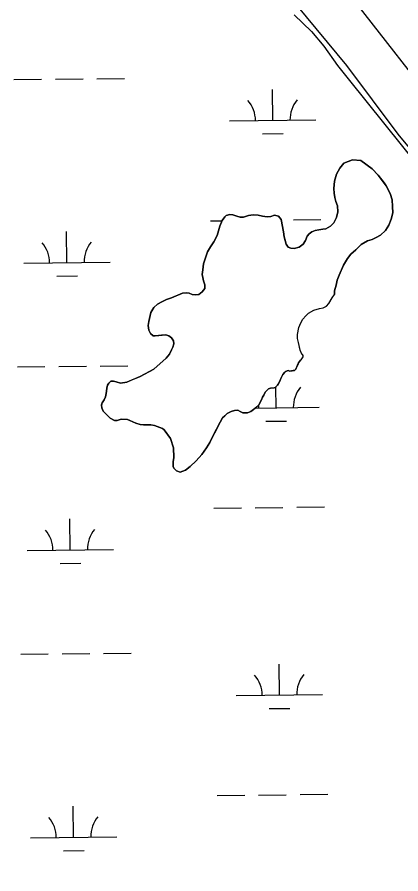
# Model space of a CAD drawing. Extents: x 3684037 to 3722149, y 433263 to 459021.
# Drawn here: x 3699239 to 3699684, y 448360 to 449351 of the extents above; entities that cross this region are included whole.
import ezdxf

# ---------------------------------------------------------------- set-up
doc = ezdxf.new("R2010")
doc.units = 0
for name, color, linetype in [('V-LEVE-TOET', 7, 'Continuous'), ('V-RIVR-EDGE', 7, 'Continuous'), ('V-TOPO-SHOR', 7, 'Continuous'), ('V-WETL-SWMP', 7, 'Continuous')]:
    doc.layers.add(name, color=color, linetype=linetype)

msp = doc.modelspace()

# ---------------------------------------------------------------- linework, layer by layer
at = {"layer": 'V-LEVE-TOET'}
for points in [[(3700444.66, 448464.24), (3700353.1, 448550.76), (3700250.72, 448650.55), (3700194.61, 448703.65), (3700096.66, 448799.51), (3699977.05, 448905.69), (3699868.27, 449007.44), (3699785.08, 449094.46), (3699734.38, 449151.49), (3699680.72, 449215.9), (3699621.14, 449295.55), (3699563.05, 449365.37)], [(3699632.41, 449366.89), (3699727.92, 449244.95), (3699773.21, 449190.87), (3699813.58, 449146.62), (3699871.17, 449085.17), (3699923.85, 449030.6), (3699998.66, 448958.34), (3700114.33, 448845.76), (3700233.45, 448733.18), (3700333.86, 448638.31), (3700433.78, 448546.88)]]:
    msp.add_lwpolyline(points, dxfattribs=at)
at = {"layer": 'V-RIVR-EDGE'}
msp.add_spline([(3696491.01, 456956.98), (3696499.46, 456945.34), (3696522.43, 456915.36), (3696551.06, 456881.73), (3696592.6, 456839.57), (3696607.93, 456824.57), (3696661.56, 456762.17), (3696696.26, 456732.56), (3696736.59, 456690.41), (3696782.99, 456647.43), (3696798.72, 456631.62), (3696862.88, 456574.85), (3696899.59, 456542.81), (3696931.08, 456518.47), (3696942.36, 456503.48), (3696952.45, 456494.97), (3696962.14, 456487.66), (3696987.16, 456470.62), (3697014.61, 456451.55), (3697061.04, 456420.29), (3697092.52, 456395.55), (3697134.08, 456360.67), (3697166.78, 456335.52), (3697185.73, 456316.47), (3697201.46, 456298.23), (3697211.53, 456284.46), (3697233.7, 456256.1), (3697255.88, 456230.97), (3697279.27, 456203.82), (3697316.37, 456164.91), (3697353.48, 456123.98), (3697376.87, 456099.66), (3697406.33, 456076.13), (3697430.14, 456057.88), (3697450.33, 456044.89), (3697520.13, 455982.44), (3697544.34, 455963.37), (3697581.9, 455942.25), (3697614.61, 455926), (3697632.78, 455913.82), (3697662.24, 455891.91), (3697710.26, 455848.12), (3697757.45, 455800.7), (3697792.14, 455767.05), (3697833.3, 455729.34), (3697868.4, 455696.9), (3697895.83, 455673.38), (3697933.75, 455633.66), (3697972.88, 455598.38), (3698039.46, 455539.58), (3698090.29, 455492.15), (3698135.88, 455447.55), (3698177.02, 455406.61), (3698217.74, 455359.2), (3698254.45, 455321.1), (3698281.47, 455292.72), (3698316.18, 455265.55), (3698357.36, 455240.78), (3698381.98, 455222.12), (3698407.8, 455194.96), (3698430.77, 455163.36), (3698450.93, 455141.88), (3698487.66, 455113.89), (3698517.53, 455091.17), (3698534.07, 455076.97), (3698556.24, 455049.42), (3698582.46, 455019.84), (3698614.72, 454987.01), (3698657.08, 454947.27), (3698691.37, 454913.62), (3698718, 454887.28), (3698807.16, 454806.58), (3698837.41, 454775.78), (3698881.4, 454739.68), (3698910.45, 454713.73), (3698949.18, 454677.64), (3698989.11, 454637.11), (3699039.14, 454591.7), (3699066.57, 454562.92), (3699088.77, 454545.47), (3699187.23, 454465.17), (3699228.39, 454429.88), (3699268.34, 454393.8), (3699300.6, 454360.56), (3699328.84, 454330.56), (3699382.5, 454285.14), (3699427.29, 454244.19), (3699474.49, 454199.59), (3699500.3, 454170.41), (3699532.57, 454139.2), (3699563.24, 454114.46), (3699588.66, 454093.77), (3699608.43, 454073.91), (3699636.65, 454041.49), (3699659.24, 454015.55), (3699675.77, 453998.53), (3699726.99, 453942.6), (3699768.93, 453898.01), (3699807.65, 453854.65), (3699829.44, 453837.61), (3699865.77, 453811.24), (3699885.13, 453793.8), (3699924.68, 453762.57), (3699939.63, 453754.85), (3699950.95, 453754.42), (3699975.6, 453746.67), (3700001.84, 453731.24), (3700023.64, 453714.2), (3700032.9, 453700.84), (3700036.11, 453688.7), (3700042.15, 453679.38), (3700052.63, 453667.23), (3700065.94, 453651.02), (3700072.38, 453638.47), (3700079.63, 453627.94), (3700095.35, 453607.27), (3700141.31, 453551.36), (3700161.45, 453521.38), (3700185.64, 453491.4), (3700219.92, 453452.9), (3700237.25, 453429.81), (3700255.39, 453407.52), (3700340.92, 453326.44), (3700393.37, 453280.61), (3700435.74, 453243.71), (3700480.94, 453207.61), (3700509.2, 453188.54), (3700535.04, 453172.3), (3700559.26, 453156.47), (3700600.44, 453130.89), (3700613.76, 453121.15), (3700623.46, 453116.28), (3700639.19, 453100.47), (3700647.65, 453090.74), (3700674.71, 453074.9), (3700691.25, 453060.71), (3700727.58, 453033.93), (3700758.25, 453008.78), (3700801.44, 452977.54), (3700837.37, 452952.38), (3700871.67, 452924.8), (3700903.95, 452898.44), (3700927.77, 452880.99), (3700958.44, 452857.86), (3701015.34, 452807.99), (3701048.43, 452780.41), (3701075.48, 452762.95), (3701104.95, 452743.47), (3701127.16, 452730.88), (3701156.63, 452713.42), (3701182.87, 452695.56), (3701204.67, 452682.16), (3701235.37, 452666.32), (3701255.56, 452654.14), (3701285.83, 452633.03), (3701312.86, 452607.09), (3701321.33, 452599.79), (3701332.23, 452591.67), (3701350.39, 452577.48), (3701370.57, 452560.44), (3701389.13, 452544.63), (3701408.91, 452532.04), (3701434.36, 452518.63), (3701456.18, 452512.11), (3701467.08, 452506.42), (3701486.05, 452491.01), (3701499.77, 452482.08), (3701518.75, 452468.28), (3701537.72, 452454.08), (3701554.26, 452439.49), (3701575.24, 452422.85), (3701592.2, 452410.28), (3701622.47, 452387.15), (3701647.09, 452368.49), (3701696.32, 452326.72), (3701727.79, 452300.36), (3701754.02, 452278.86), (3701780.66, 452258.17), (3701815.38, 452234.23), (3701863.81, 452194.89), (3701890.45, 452176.22), (3701916.7, 452162), (3701938.89, 452143.34), (3701962.31, 452129.94), (3701986.93, 452112.09), (3702011.95, 452090.6), (3702032.94, 452074.37), (3702051.1, 452058.55), (3702109.2, 452006.65), (3702158.04, 451973.37), (3702192.75, 451944.17), (3702212.11, 451923.9), (3702228.25, 451910.12), (3702239.56, 451906.04), (3702258.94, 451893.46), (3702276.69, 451876.03), (3702294.85, 451861.43), (3702325.52, 451839.11), (3702353.77, 451816.4), (3702388.48, 451789.62), (3702409.06, 451772.59), (3702442.56, 451743.39), (3702493.4, 451700.4), (3702516.8, 451677.7), (3702543.84, 451656.2), (3702589.05, 451624.55), (3702615.68, 451603.86), (3702648.37, 451577.9), (3702681.06, 451551.13), (3702714.15, 451522.34), (3702744.82, 451496.38), (3702761.76, 451479.36), (3702791.61, 451448.55), (3702806.52, 451427.89), (3702821.83, 451408.04), (3702843.21, 451386.55), (3702872.26, 451361.01), (3702910.6, 451327.75), (3702933.18, 451303.03), (3702957.78, 451275.47), (3702989.23, 451239), (3703050.15, 451184.26), (3703086.05, 451144.95), (3703114.68, 451113.34), (3703144.52, 451080.11), (3703160.65, 451061.87), (3703178, 451046.86), (3703202.6, 451019.71), (3703240.51, 450979.58), (3703264.72, 450956.48), (3703289.72, 450930.13), (3703316.74, 450902.16), (3703339.74, 450878.65), (3703374.42, 450840.15), (3703418.36, 450788.28), (3703459.08, 450738.85), (3703496.19, 450699.53), (3703592.58, 450595.78), (3703613.16, 450579.55), (3703630.9, 450558.88), (3703650.24, 450530.53), (3703671.59, 450496.51), (3703693.35, 450468.15), (3703725.21, 450432.89), (3703758.29, 450400.86), (3703788.55, 450373.7), (3703807.1, 450353.03), (3703820.41, 450338.03), (3703842.98, 450309.27), (3703868.37, 450275.64), (3703879.24, 450255.8), (3703887.68, 450233.54), (3703893.72, 450223.82), (3703916.29, 450193.44), (3703936.04, 450167.51), (3703950.95, 450147.66), (3704020.69, 450060.95), (3704036.82, 450041.5), (3704044.07, 450029.75), (3704061.81, 450007.88), (3704081.17, 449986.4), (3704102.92, 449954.4), (3704113.39, 449937.79), (3704138.38, 449903.36), (3704157.73, 449880.26), (3704175.46, 449851.91), (3704189.15, 449830.04), (3704204.88, 449813.42), (3704221.81, 449792.76), (3704273.77, 449711.76), (3704281.41, 449690.71), (3704297.12, 449666.01), (3704324.1, 449622.27), (3704340.63, 449601.6), (3704382.92, 449535.99), (3704402.67, 449506.83), (3704415.95, 449482.53), (3704431.66, 449459.44), (3704449.4, 449437.16), (3704471.98, 449410.42), (3704491.34, 449390.55), (3704521.18, 449354.9), (3704545.76, 449323.7), (3704553.81, 449308.31), (3704563.07, 449292.11), (3704576.77, 449271.05), (3704594.9, 449242.3), (3704618.66, 449204.23), (3704654.93, 449156.02), (3704685.15, 449111.87), (3704709.72, 449071.77), (3704733.89, 449034.11), (3704765.72, 448985.91), (3704789.88, 448945.01), (3704815.26, 448906.53), (3704829.35, 448881.42), (3704849.89, 448850.24), (3704868.83, 448820.67), (3704884.95, 448801.63), (3704901.08, 448780.96), (3704913.97, 448762.33), (3704925.64, 448740.06), (3704932.48, 448726.7), (3704949.8, 448698.35), (3704967.55, 448682.54), (3704988.15, 448670.76), (3705014.8, 448656.95), (3705046.3, 448639.88), (3705064.06, 448624.47), (3705092.28, 448592.05), (3705105.17, 448573.42), (3705120.49, 448553.97), (3705145.89, 448522.77), (3705180.17, 448483.87), (3705197.5, 448460.37), (3705228.52, 448416.22), (3705268.84, 448365.58), (3705295.84, 448328.31), (3705331.7, 448279.29), (3705359.5, 448238.78), (3705380.04, 448203.15), (3705402.15, 448152.55), (3705422.25, 448101.95), (3705439.55, 448066.32), (3705459.26, 448025.43)], degree=3, dxfattribs=at)
at = {"layer": 'V-TOPO-SHOR'}
for points in [[(3699350.85, 448930.22), (3699353.97, 448929.19), (3699358.64, 448927.89), (3699366.17, 448928.93), (3699371.1, 448931.01), (3699381.48, 448935.43), (3699397.57, 448943.75), (3699411.59, 448956.48), (3699415.48, 448961.42), (3699418.07, 448966.35), (3699419.37, 448969.47), (3699420.66, 448973.36), (3699420.14, 448976.74), (3699417.8, 448980.37), (3699414.69, 448982.7), (3699411.31, 448983.48), (3699406.38, 448983.22), (3699399.11, 448982.7), (3699396.77, 448982.69), (3699393.65, 448985.03), (3699391.58, 448989.18), (3699391.05, 448994.37), (3699391.83, 448999.3), (3699394.16, 449009.69), (3699397.27, 449015.4), (3699401.68, 449019.3), (3699406.61, 449021.9), (3699412.32, 449024.5), (3699417.77, 449026.58), (3699430.75, 449031.78), (3699434.9, 449032.3), (3699438.28, 449031.79), (3699441.91, 449030.23), (3699445.29, 449029.97), (3699449.7, 449030.49), (3699453.59, 449033.61), (3699456.45, 449037.25), (3699456.7, 449041.4), (3699455.14, 449046.07), (3699454.1, 449049.97), (3699453.58, 449053.6), (3699454.1, 449059.05), (3699455.13, 449065.81), (3699456.43, 449070.48), (3699459.79, 449079.83), (3699463.17, 449085.54), (3699467.06, 449091.52), (3699470.95, 449098.53), (3699474.06, 449109.43), (3699476.65, 449115.92), (3699479.76, 449120.34), (3699481.31, 449121.9), (3699485.47, 449122.94), (3699489.1, 449122.42), (3699493.78, 449120.87), (3699497.67, 449120.09), (3699501.56, 449120.09), (3699507.28, 449121.66), (3699512.47, 449122.7), (3699518.44, 449122.18), (3699523.37, 449120.89), (3699528.82, 449120.11), (3699533.24, 449120.63), (3699537.39, 449122.19), (3699541.8, 449120.9), (3699544.92, 449117.27), (3699546.49, 449109.22), (3699547.79, 449102.99), (3699548.57, 449097.28), (3699549.61, 449093.12), (3699550.65, 449088.45), (3699553.25, 449085.34), (3699556.11, 449084.04), (3699560, 449083.53), (3699565.97, 449085.09), (3699570.64, 449088.47), (3699573.23, 449092.88), (3699575.31, 449097.82), (3699577.38, 449100.67), (3699580.5, 449102.75), (3699584.39, 449104.57), (3699588.8, 449105.09), (3699593.22, 449105.87), (3699596.85, 449106.39), (3699602.3, 449109.51), (3699606.19, 449113.41), (3699609.3, 449119.38), (3699610.86, 449125.88), (3699610.33, 449132.89), (3699608.51, 449138.08), (3699607.21, 449142.49), (3699606.43, 449147.68), (3699606.17, 449153.13), (3699606.43, 449157.29), (3699606.68, 449161.44), (3699609.01, 449169.75), (3699612.9, 449176.76), (3699617.83, 449182.48), (3699627.7, 449186.12), (3699637.3, 449185.34), (3699650.55, 449176.01)], [(3699650.55, 449176.01), (3699657.3, 449168.48), (3699664.32, 449159.66), (3699666.92, 449156.29), (3699671.33, 449147.46), (3699673.68, 449139.93), (3699674.2, 449132.41), (3699674.46, 449124.88), (3699672.39, 449117.61), (3699669.8, 449110.6), (3699665.91, 449104.36), (3699660.2, 449099.17), (3699655.27, 449096.31), (3699650.34, 449094.23), (3699645.15, 449092.67), (3699637.62, 449088.25), (3699631.4, 449082.02), (3699625.95, 449077.08), (3699622.06, 449071.88), (3699617.39, 449064.35), (3699612.46, 449052.67), (3699610.13, 449046.95), (3699608.83, 449041.24), (3699606.76, 449034.75), (3699606.77, 449030.41)], [(3699568.22, 448954.65), (3699570.55, 448958.29), (3699570.55, 448959.58), (3699569.77, 448960.88), (3699568.99, 448961.4), (3699567.17, 448965.81), (3699566.65, 448967.89), (3699565.09, 448974.64), (3699563.79, 448979.57), (3699563.79, 448983.98), (3699565.6, 448992.03), (3699567.93, 448997.74), (3699570.26, 449001.9), (3699573.64, 449005.79), (3699576.75, 449008.65), (3699582.98, 449012.29), (3699589.47, 449014.11), (3699593.88, 449014.89), (3699597.51, 449016.71), (3699600.37, 449019.83), (3699604, 449026.58), (3699606.77, 449030.41)], [(3699568.22, 448954.65), (3699567.61, 448954.24), (3699565.28, 448951.39), (3699564.24, 448949.05), (3699562.95, 448946.19), (3699561.91, 448943.86), (3699560.61, 448942.56), (3699559.06, 448942.3), (3699554.9, 448941.78), (3699553.08, 448942.29), (3699550.23, 448941.25), (3699549.19, 448940.47), (3699547.12, 448937.88), (3699545.3, 448934.76), (3699544.52, 448932.94), (3699542.97, 448929.31), (3699541.67, 448926.71), (3699540.89, 448925.41), (3699539.33, 448923.85), (3699538.82, 448923.07), (3699536.74, 448922.29), (3699532.85, 448921.77), (3699530.51, 448921.25), (3699529.21, 448919.95), (3699526.62, 448917.35), (3699525.06, 448913.98), (3699523.51, 448911.38), (3699522.21, 448908.26), (3699520.92, 448905.93), (3699519.1, 448902.55), (3699517.02, 448900.21), (3699513.13, 448897.1), (3699510.02, 448894.76), (3699506.12, 448893.46), (3699500.67, 448893.45), (3699497.56, 448894.75), (3699494.96, 448896.56), (3699491.06, 448896.04), (3699486.91, 448895), (3699482.5, 448892.66), (3699479.91, 448890.07), (3699477.05, 448887.47), (3699474.2, 448882.53), (3699471.61, 448877.34), (3699469.27, 448872.66), (3699466.42, 448866.95), (3699462.27, 448859.16), (3699458.64, 448852.67), (3699452.94, 448845.14), (3699446.45, 448837.86), (3699439.7, 448831.37), (3699434.26, 448826.95), (3699428.03, 448824.87), (3699423.87, 448826.16), (3699420.49, 448829.28), (3699419.71, 448831.36), (3699419.97, 448836.55), (3699420.48, 448841.74), (3699420.22, 448852.9), (3699416.84, 448863.54), (3699409.56, 448873.67), (3699407.48, 448875.22), (3699398.14, 448878.85), (3699393.98, 448879.36), (3699385.41, 448879.62), (3699381.52, 448879.88), (3699376.59, 448881.43), (3699369.58, 448884.54), (3699366.98, 448885.58), (3699359.71, 448886.1), (3699355.04, 448884.53), (3699351.92, 448884.53), (3699346.99, 448887.12), (3699338.93, 448895.43), (3699337.11, 448899.06), (3699336.85, 448902.44), (3699337.63, 448905.03), (3699339.71, 448908.41), (3699341.52, 448912.04), (3699342.3, 448915.68), (3699342.56, 448918.28), (3699343.07, 448921.91), (3699343.85, 448925.29), (3699345.4, 448927.62), (3699347.48, 448929.96), (3699350.85, 448930.22)]]:
    msp.add_lwpolyline(points, dxfattribs=at)
at = {"layer": 'V-WETL-SWMP'}
for p, q in [((3699235.39, 449279.11), (3699267.39, 449279.49)), ((3699283.39, 449279.67), (3699315.38, 449280.04)), ((3699331.38, 449280.23), (3699363.38, 449280.6)), ((3699535.28, 449231.86), (3699534.86, 449267.85)), ((3699485.28, 449231.28), (3699585.27, 449232.44)), ((3699523.46, 449216.29), (3699547.45, 449216.57)), ((3699463.22, 449115.58), (3699476.57, 449115.73)), ((3699559.21, 449116.7), (3699591.21, 449117.07)), ((3699296.7, 449067.21), (3699296.28, 449103.21)), ((3699246.71, 449066.63), (3699346.7, 449067.79)), ((3699284.88, 449051.64), (3699308.88, 449051.92)), ((3699239.26, 448946.46), (3699271.26, 448946.83)), ((3699287.26, 448947.02), (3699319.25, 448947.39)), ((3699335.25, 448947.58), (3699367.25, 448947.95)), ((3699539.15, 448899.2), (3699538.87, 448923.15)), ((3699515.42, 448898.93), (3699589.14, 448899.79)), ((3699527.33, 448883.64), (3699551.32, 448883.91)), ((3699467.09, 448782.93), (3699499.08, 448783.3)), ((3699515.08, 448783.49), (3699547.08, 448783.86)), ((3699563.08, 448784.04), (3699595.08, 448784.42)), ((3699300.57, 448734.56), (3699300.15, 448770.55)), ((3699250.58, 448733.97), (3699350.57, 448735.14)), ((3699288.75, 448718.99), (3699312.75, 448719.27)), ((3699243.13, 448613.81), (3699275.13, 448614.18)), ((3699291.13, 448614.37), (3699323.13, 448614.74)), ((3699339.12, 448614.93), (3699371.12, 448615.3)), ((3699543.02, 448566.55), (3699542.6, 448602.55)), ((3699493.02, 448565.97), (3699593.01, 448567.13)), ((3699531.2, 448550.98), (3699555.2, 448551.26)), ((3699470.96, 448450.27), (3699502.95, 448450.65)), ((3699518.95, 448450.83), (3699550.95, 448451.2)), ((3699566.95, 448451.39), (3699598.95, 448451.76)), ((3699304.44, 448401.9), (3699304.03, 448437.9)), ((3699254.45, 448401.32), (3699354.44, 448402.49)), ((3699292.62, 448386.33), (3699316.62, 448386.61))]:
    msp.add_line(p, q, dxfattribs=at)
for points in [[(3699560.26, 449354.12), (3699580.17, 449334.76), (3699594.39, 449317.72), (3699610.42, 449295.51), (3699624.12, 449277.95), (3699745.65, 449127.4), (3699853.98, 449009.92), (3699969.79, 448901.74), (3700117.66, 448765.68), (3700199.35, 448685.64), (3700355.76, 448536.92), (3700423.75, 448472.37)], [(3699570.55, 448959.58), (3699569.77, 448960.88), (3699568.99, 448961.4), (3699567.17, 448965.81), (3699565.09, 448974.64), (3699563.79, 448979.57), (3699563.79, 448983.98), (3699565.6, 448992.03), (3699567.93, 448997.74), (3699570.26, 449001.9), (3699573.64, 449005.79), (3699576.75, 449008.65), (3699582.98, 449012.29), (3699589.47, 449014.11), (3699593.88, 449014.89), (3699597.51, 449016.71), (3699600.37, 449019.83), (3699604, 449026.58), (3699606.77, 449030.41), (3699606.76, 449034.75), (3699608.84, 449041.24), (3699610.13, 449046.95), (3699612.46, 449052.67), (3699617.39, 449064.35), (3699622.06, 449071.88), (3699625.95, 449077.08), (3699631.4, 449082.01), (3699637.62, 449088.25), (3699645.15, 449092.67), (3699650.34, 449094.23), (3699655.27, 449096.31), (3699660.2, 449099.17), (3699665.91, 449104.36), (3699669.8, 449110.6), (3699672.39, 449117.61), (3699674.46, 449124.88), (3699674.2, 449132.41), (3699673.68, 449139.93), (3699671.33, 449147.46), (3699666.92, 449156.29), (3699657.3, 449168.48), (3699650.55, 449176.01), (3699637.3, 449185.34), (3699627.7, 449186.12), (3699617.83, 449182.48), (3699612.9, 449176.76), (3699609.01, 449169.75), (3699606.68, 449161.44), (3699606.17, 449153.13), (3699606.43, 449147.68), (3699607.21, 449142.49), (3699608.51, 449138.08), (3699610.33, 449132.88), (3699610.86, 449125.88), (3699609.31, 449119.38), (3699606.19, 449113.41), (3699602.3, 449109.51), (3699596.85, 449106.4), (3699593.22, 449105.87), (3699588.81, 449105.09), (3699584.39, 449104.57), (3699580.5, 449102.75), (3699577.39, 449100.67), (3699575.31, 449097.82), (3699573.24, 449092.88), (3699570.64, 449088.47), (3699565.97, 449085.09), (3699560, 449083.53), (3699556.11, 449084.04), (3699553.25, 449085.34), (3699550.65, 449088.45), (3699548.57, 449097.28), (3699547.79, 449102.99), (3699544.92, 449117.27), (3699541.81, 449120.9), (3699537.39, 449122.19), (3699533.24, 449120.63), (3699528.83, 449120.11), (3699523.37, 449120.89), (3699518.44, 449122.18), (3699512.47, 449122.7), (3699507.28, 449121.66), (3699501.57, 449120.09), (3699497.67, 449120.09), (3699493.78, 449120.87), (3699489.1, 449122.42), (3699485.47, 449122.94), (3699481.31, 449121.9), (3699479.76, 449120.34), (3699476.65, 449115.92), (3699474.05, 449109.43), (3699470.95, 449098.53), (3699467.06, 449091.52), (3699463.17, 449085.54), (3699459.79, 449079.83), (3699456.43, 449070.48), (3699455.13, 449065.81), (3699454.1, 449059.05), (3699453.58, 449053.6), (3699454.1, 449049.97), (3699455.14, 449046.08)], [(3699455.14, 449046.08), (3699456.7, 449041.4), (3699456.45, 449037.25), (3699453.59, 449033.61), (3699449.7, 449030.49), (3699445.29, 449029.97), (3699441.91, 449030.23), (3699438.28, 449031.79), (3699434.9, 449032.3), (3699430.75, 449031.78), (3699417.77, 449026.58), (3699412.32, 449024.5), (3699406.61, 449021.9), (3699401.68, 449019.3), (3699397.27, 449015.4), (3699394.16, 449009.69)], [(3699394.16, 449009.69), (3699391.83, 448999.3), (3699391.05, 448994.37), (3699391.58, 448989.18), (3699393.66, 448985.03), (3699396.77, 448982.69), (3699399.11, 448982.69), (3699411.31, 448983.48), (3699414.69, 448982.7), (3699417.8, 448980.37), (3699420.14, 448976.74), (3699420.66, 448973.36), (3699419.37, 448969.47), (3699418.07, 448966.35), (3699415.48, 448961.42), (3699411.59, 448956.48), (3699397.58, 448943.75), (3699381.48, 448935.43), (3699366.17, 448928.93), (3699358.64, 448927.89), (3699353.97, 448929.19), (3699350.85, 448930.22), (3699347.48, 448929.96), (3699345.4, 448927.62), (3699343.85, 448925.29), (3699343.07, 448921.91), (3699342.55, 448918.28), (3699342.3, 448915.68), (3699341.52, 448912.04), (3699339.71, 448908.41), (3699337.63, 448905.03), (3699336.85, 448902.43), (3699337.11, 448899.06), (3699338.93, 448895.43), (3699346.99, 448887.12), (3699351.92, 448884.53), (3699355.04, 448884.53), (3699359.71, 448886.09), (3699366.98, 448885.58), (3699369.58, 448884.54), (3699376.59, 448881.43), (3699381.52, 448879.88), (3699385.41, 448879.62), (3699393.98, 448879.37), (3699398.14, 448878.85), (3699407.48, 448875.22), (3699409.56, 448873.67), (3699416.84, 448863.54), (3699420.22, 448852.9), (3699420.49, 448841.74), (3699419.97, 448836.55), (3699419.71, 448831.35), (3699420.49, 448829.28), (3699423.87, 448826.17), (3699428.03, 448824.87), (3699434.25, 448826.95), (3699439.7, 448831.37), (3699446.45, 448837.86), (3699452.94, 448845.14), (3699458.64, 448852.67), (3699462.27, 448859.16), (3699466.42, 448866.95), (3699474.2, 448882.53), (3699477.05, 448887.47), (3699479.91, 448890.07), (3699482.5, 448892.66), (3699486.91, 448895), (3699491.06, 448896.04), (3699494.96, 448896.57), (3699497.56, 448894.75), (3699500.67, 448893.45), (3699506.12, 448893.46), (3699510.02, 448894.76), (3699513.13, 448897.1), (3699517.02, 448900.21), (3699519.1, 448902.55), (3699522.21, 448908.27), (3699523.51, 448911.38), (3699525.06, 448913.98), (3699526.62, 448917.35), (3699530.51, 448921.25), (3699532.85, 448921.77), (3699536.74, 448922.29), (3699538.82, 448923.07), (3699539.33, 448923.85), (3699540.89, 448925.41), (3699541.67, 448926.71), (3699542.97, 448929.31), (3699545.3, 448934.76), (3699547.12, 448937.88), (3699549.19, 448940.47), (3699550.23, 448941.25), (3699553.08, 448942.29), (3699554.9, 448941.78), (3699560.61, 448942.56), (3699561.91, 448943.86), (3699565.28, 448951.39), (3699567.61, 448954.24), (3699568.22, 448954.65), (3699570.55, 448958.28), (3699570.55, 448959.58)]]:
    msp.add_lwpolyline(points, dxfattribs=at)
for centre, start, end in [((3699480.03, 449231.69), 359.89487, 41.43853), ((3699590.51, 449232.97), 139.89486, 181.43852), ((3699241.46, 449067.04), 359.89487, 41.43853), ((3699351.94, 449068.33), 139.89486, 181.43852), ((3699594.38, 448900.32), 139.89486, 181.43852), ((3699483.9, 448899.04), 359.89487, 5.5117), ((3699245.33, 448734.39), 359.89487, 41.43853), ((3699355.81, 448735.67), 139.89486, 181.43852), ((3699487.77, 448566.38), 359.89487, 41.43853), ((3699598.25, 448567.67), 139.89486, 181.43852), ((3699249.2, 448401.74), 359.89487, 41.43853), ((3699359.68, 448403.02), 139.89486, 181.43852)]:
    msp.add_arc(centre, 35.25, start, end, dxfattribs=at)

doc.saveas('drawing.dxf')
